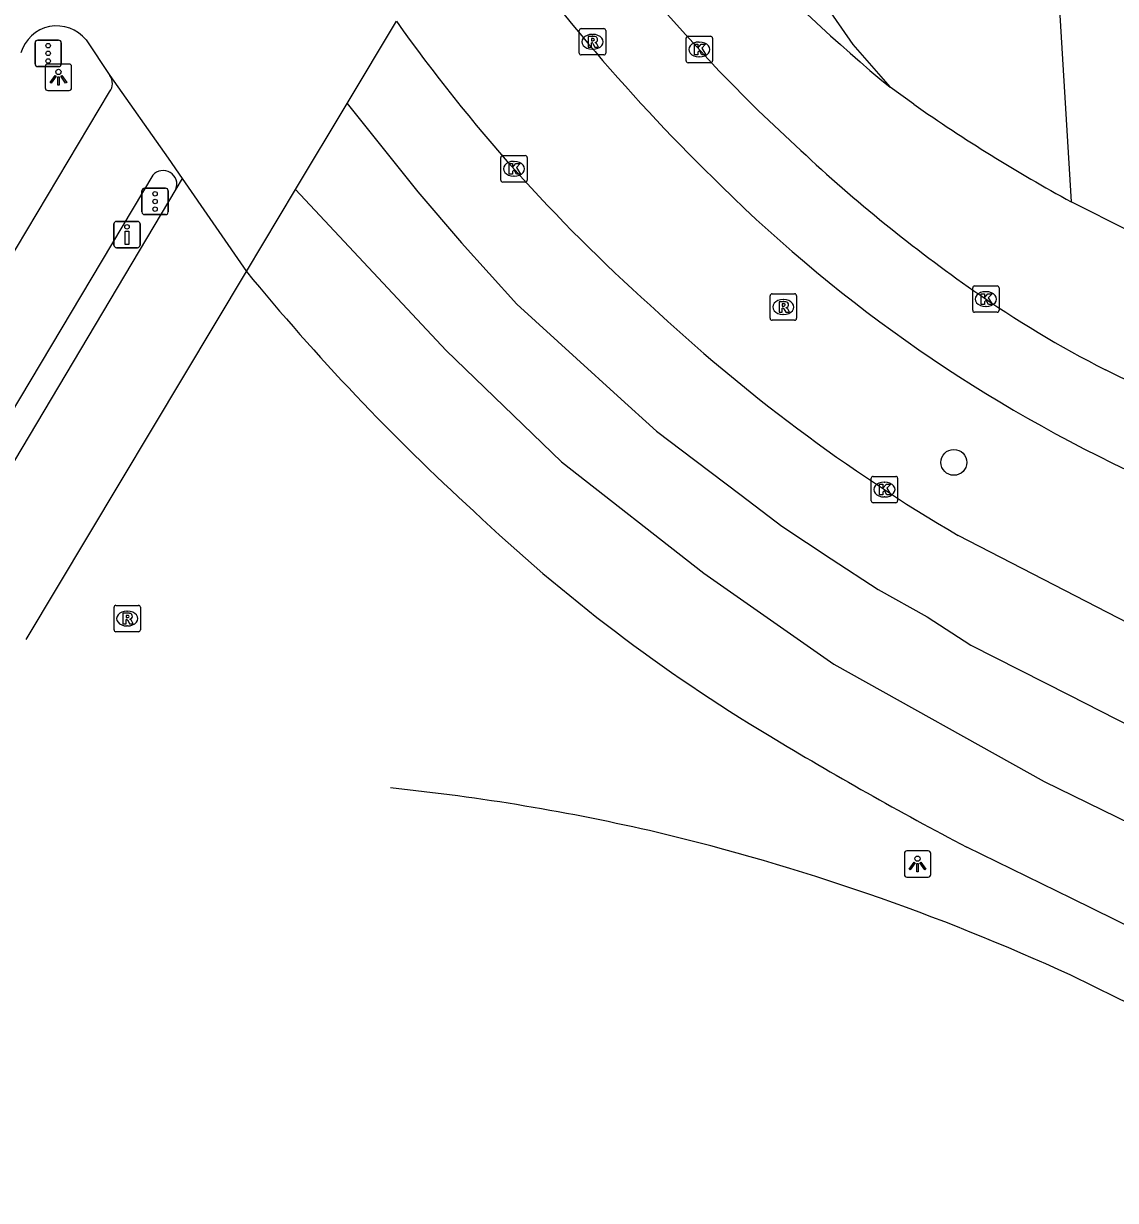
# Model space of a CAD drawing. Extents: x 160107 to 160928, y 382056 to 382918.
# Drawn here: x 160150.94 to 160192.25, y 382118.66 to 382163.2 of the extents above; entities that cross this region are included whole.
import ezdxf

# ---------------------------------------------------------------- set-up
doc = ezdxf.new("R2010")
doc.units = 0
for name, color, linetype in [('IMGEO_Boom', 7, 'Continuous'), ('IMGEO_Drukknoppaal', 7, 'Continuous'), ('IMGEO_Fietspad_open', 7, 'Continuous'), ('IMGEO_Groenvoorziening', 7, 'Continuous'), ('IMGEO_Kolk', 7, 'Continuous'), ('IMGEO_Lichtpunt', 7, 'Continuous'), ('IMGEO_Rijbaan_regionaal_gesloten', 7, 'Continuous'), ('IMGEO_Rioolput', 7, 'Continuous'), ('IMGEO_Verkeersregelinstallatiepaal', 7, 'Continuous'), ('IMGEO_Voetpad_open', 7, 'Continuous')]:
    doc.layers.add(name, color=color, linetype=linetype)

msp = doc.modelspace()

# ---------------------------------------------------------------- linework, layer by layer
at = {"layer": 'IMGEO_Boom'}
msp.add_circle((160186.137, 382146.595), 0.489, dxfattribs=at)
at = {"layer": 'IMGEO_Drukknoppaal'}
for p, q in [((160154.355, 382154.817), (160154.355, 382155.617)), ((160154.355, 382155.617), (160154.355, 382154.817)), ((160154.455, 382155.717), (160155.245, 382155.717)), ((160155.245, 382155.717), (160154.455, 382155.717)), ((160155.345, 382155.617), (160155.345, 382154.817)), ((160155.345, 382154.817), (160155.345, 382155.617)), ((160155.245, 382154.717), (160154.455, 382154.717)), ((160154.455, 382154.717), (160155.245, 382154.717))]:
    msp.add_line(p, q, dxfattribs=at)
msp.add_lwpolyline([(160154.925, 382155.342), (160154.925, 382154.842), (160154.775, 382154.842), (160154.775, 382155.342), (160154.925, 382155.342)], dxfattribs=at)
msp.add_circle((160154.85, 382155.507), 0.085, dxfattribs=at)
for centre, start, end in [((160154.455, 382155.617), 90, 180), ((160154.455, 382155.617), 90, 180), ((160155.245, 382155.617), 0, 90), ((160155.245, 382155.617), 360, 90), ((160154.455, 382154.817), 180, 270), ((160154.455, 382154.817), 180, 270), ((160155.245, 382154.817), 270, 0), ((160155.245, 382154.817), 270, 0)]:
    msp.add_arc(centre, 0.1, start, end, dxfattribs=at)
at = {"layer": 'IMGEO_Fietspad_open'}
for points in [[(160180.351, 382158.396), (160178.734, 382159.918), (160177.268, 382161.39), (160175.992, 382162.782), (160174.715, 382164.204), (160171.481, 382168.333)], [(160144.404, 382144.224), (160154.194, 382160.621)], [(160155.824, 382157.459), (160146.942, 382142.565)], [(160156.943, 382157.336), (160156.702, 382156.93)], [(160238.14, 382127.302), (160221.309, 382135.576), (160195.642, 382148.235), (160191.869, 382150.101)]]:
    msp.add_lwpolyline(points, dxfattribs=at)
for centre, radius, start, end in [((160228.158, 382209.599), 73.099, 215.00998, 225.9564), ((160153.777, 382160.933), 0.521, 323.1523, 34.9724), ((160220.679, 382201.439), 58.983, 226.86546, 235.05895), ((160156.22, 382157.123), 0.519, 338.1669, 139.6947), ((160216.684, 382196.904), 56, 225.3649, 245.2534), ((160210.075, 382186.037), 40.284, 234.8756, 243.1325)]:
    msp.add_arc(centre, radius, start, end, dxfattribs=at)
at = {"layer": 'IMGEO_Groenvoorziening'}
msp.add_lwpolyline([(160169.553, 382221.159), (160169.372, 382220.786), (160168.323, 382217.547), (160167.801, 382213.728), (160167.88, 382210.316), (160168.194, 382207.082), (160168.413, 382206.097), (160175.168, 382175.761), (160176.62, 382171.645), (160179.042, 382167.128), (160182.308, 382162.412), (160183.72, 382160.794)], dxfattribs=at)
at = {"layer": 'IMGEO_Kolk'}
for p, q in [((160176.004, 382161.796), (160176.004, 382162.648)), ((160176.079, 382162.722), (160176.931, 382162.722)), ((160177.005, 382162.648), (160177.005, 382161.796)), ((160176.492, 382162.502), (160176.517, 382162.502)), ((160176.931, 382161.722), (160176.079, 382161.722)), ((160176.515, 382161.942), (160176.49, 382161.942)), ((160168.992, 382157.28), (160168.992, 382158.132)), ((160169.067, 382158.206), (160169.919, 382158.206)), ((160169.993, 382158.132), (160169.993, 382157.28)), ((160169.48, 382157.986), (160169.505, 382157.986)), ((160169.919, 382157.206), (160169.067, 382157.206)), ((160169.503, 382157.426), (160169.478, 382157.426)), ((160186.848, 382152.35), (160186.848, 382153.202)), ((160186.923, 382153.276), (160187.775, 382153.276)), ((160187.849, 382153.202), (160187.849, 382152.35)), ((160187.336, 382153.056), (160187.361, 382153.056)), ((160187.359, 382152.496), (160187.334, 382152.496)), ((160187.775, 382152.276), (160186.923, 382152.276)), ((160183.083, 382146.065), (160183.935, 382146.065)), ((160183.008, 382145.139), (160183.008, 382145.991)), ((160183.496, 382145.845), (160183.521, 382145.845)), ((160184.009, 382145.991), (160184.009, 382145.139)), ((160183.519, 382145.285), (160183.494, 382145.285)), ((160183.935, 382145.065), (160183.083, 382145.065))]:
    msp.add_line(p, q, dxfattribs=at)
for points in [[(160176.004, 382161.796), (160176.004, 382162.648)], [(160176.079, 382162.722), (160176.931, 382162.722)], [(160177.005, 382162.648), (160177.005, 382161.796)], [(160176.325, 382162.422), (160176.448, 382162.422), (160176.448, 382162.271), (160176.578, 382162.422), (160176.742, 382162.422), (160176.596, 382162.271), (160176.749, 382162.022), (160176.597, 382162.022), (160176.512, 382162.186), (160176.448, 382162.119), (160176.448, 382162.022), (160176.325, 382162.022), (160176.325, 382162.422)], [(160176.931, 382161.722), (160176.079, 382161.722)], [(160168.992, 382157.28), (160168.992, 382158.132)], [(160169.067, 382158.206), (160169.919, 382158.206)], [(160169.993, 382158.132), (160169.993, 382157.28)], [(160169.313, 382157.906), (160169.436, 382157.906), (160169.436, 382157.755), (160169.566, 382157.906), (160169.73, 382157.906), (160169.584, 382157.755), (160169.737, 382157.506), (160169.585, 382157.506), (160169.5, 382157.67), (160169.436, 382157.603), (160169.436, 382157.506), (160169.313, 382157.506), (160169.313, 382157.906)], [(160169.919, 382157.206), (160169.067, 382157.206)], [(160186.848, 382152.35), (160186.848, 382153.202)], [(160186.923, 382153.276), (160187.775, 382153.276)], [(160187.849, 382153.202), (160187.849, 382152.35)], [(160187.169, 382152.976), (160187.292, 382152.976), (160187.292, 382152.825), (160187.422, 382152.976), (160187.586, 382152.976), (160187.44, 382152.825), (160187.593, 382152.576), (160187.441, 382152.576), (160187.356, 382152.74), (160187.292, 382152.673), (160187.292, 382152.576), (160187.169, 382152.576), (160187.169, 382152.976)], [(160187.775, 382152.276), (160186.923, 382152.276)], [(160183.083, 382146.065), (160183.935, 382146.065)], [(160183.008, 382145.139), (160183.008, 382145.991)], [(160183.329, 382145.765), (160183.452, 382145.765), (160183.452, 382145.614), (160183.582, 382145.765), (160183.746, 382145.765), (160183.6, 382145.614), (160183.753, 382145.365), (160183.601, 382145.365), (160183.516, 382145.529), (160183.452, 382145.462), (160183.452, 382145.365), (160183.329, 382145.365), (160183.329, 382145.765)], [(160184.009, 382145.991), (160184.009, 382145.139)], [(160183.935, 382145.065), (160183.083, 382145.065)]]:
    msp.add_lwpolyline(points, dxfattribs=at)
for centre, start, end in [((160176.081, 382162.646), 91.552, 178.448), ((160176.081, 382162.646), 91.552, 178.448), ((160176.929, 382162.646), 1.552, 88.448), ((160176.929, 382162.646), 1.552, 88.448), ((160176.081, 382161.798), 181.552, 268.448), ((160176.081, 382161.798), 181.552, 268.448), ((160176.929, 382161.798), 271.552, 358.448), ((160176.929, 382161.798), 271.552, 358.448), ((160169.069, 382158.13), 91.552, 178.448), ((160169.069, 382158.13), 91.552, 178.448), ((160169.917, 382158.13), 1.552, 88.448), ((160169.917, 382158.13), 1.552, 88.448), ((160169.069, 382157.282), 181.552, 268.448), ((160169.069, 382157.282), 181.552, 268.448), ((160169.917, 382157.282), 271.552, 358.448), ((160169.917, 382157.282), 271.552, 358.448), ((160186.925, 382153.2), 91.552, 178.448), ((160186.925, 382153.2), 91.552, 178.448), ((160187.773, 382153.2), 1.552, 88.448), ((160187.773, 382153.2), 1.552, 88.448), ((160186.925, 382152.352), 181.552, 268.448), ((160186.925, 382152.352), 181.552, 268.448), ((160187.773, 382152.352), 271.552, 358.448), ((160187.773, 382152.352), 271.552, 358.448), ((160183.085, 382145.989), 91.552, 178.448), ((160183.085, 382145.989), 91.552, 178.448), ((160183.933, 382145.989), 1.552, 88.448), ((160183.933, 382145.989), 1.552, 88.448), ((160183.085, 382145.141), 181.552, 268.448), ((160183.085, 382145.141), 181.552, 268.448), ((160183.933, 382145.141), 271.552, 358.448), ((160183.933, 382145.141), 271.552, 358.448)]:
    msp.add_arc(centre, 0.0765, start, end, dxfattribs=at)
for centre, major_axis, ratio, start_param, end_param in [((160176.491, 382162.222), (-0.387, 0.002), 0.722429, 4.712389, 7.853982), ((160176.516, 382162.222), (-0.39, 0.002), 0.717154, 1.570796, 4.712389), ((160169.479, 382157.706), (-0.387, 0.002), 0.722429, 4.712389, 7.853982), ((160169.504, 382157.706), (-0.39, 0.002), 0.717154, 1.570796, 4.712389), ((160187.335, 382152.776), (-0.387, 0.002), 0.722429, 4.712389, 7.853982), ((160187.36, 382152.776), (-0.39, 0.002), 0.717154, 1.570796, 4.712389), ((160183.495, 382145.565), (-0.387, 0.002), 0.722429, 4.712389, 7.853982), ((160183.52, 382145.565), (-0.39, 0.002), 0.717154, 1.570796, 4.712389)]:
    msp.add_ellipse(centre, major_axis=major_axis, ratio=ratio, start_param=start_param, end_param=end_param, dxfattribs=at)
at = {"layer": 'IMGEO_Lichtpunt'}
for p, q in [((160152.659, 382161.669), (160151.851, 382161.669)), ((160152.659, 382161.669), (160151.851, 382161.669)), ((160151.757, 382161.574), (160151.757, 382160.767)), ((160151.757, 382161.574), (160151.757, 382160.767)), ((160152.753, 382160.767), (160152.753, 382161.574)), ((160152.753, 382160.767), (160152.753, 382161.574)), ((160151.851, 382160.673), (160152.659, 382160.673)), ((160151.851, 382160.673), (160152.659, 382160.673)), ((160184.263, 382131.798), (160184.263, 382130.991)), ((160184.263, 382131.798), (160184.263, 382130.991)), ((160185.165, 382131.893), (160184.357, 382131.893)), ((160185.165, 382131.893), (160184.357, 382131.893)), ((160185.259, 382130.991), (160185.259, 382131.798)), ((160185.259, 382130.991), (160185.259, 382131.798)), ((160184.357, 382130.897), (160185.165, 382130.897)), ((160184.357, 382130.897), (160185.165, 382130.897))]:
    msp.add_line(p, q, dxfattribs=at)
for points in [[(160152.131, 382161.238), (160152.17, 382161.21), (160151.982, 382160.948), (160151.944, 382160.975), (160152.131, 382161.238)], [(160152.233, 382161.19), (160152.28, 382161.19), (160152.28, 382160.868), (160152.233, 382160.868), (160152.233, 382161.19)], [(160152.343, 382161.21), (160152.381, 382161.237), (160152.568, 382160.975), (160152.529, 382160.947), (160152.343, 382161.21)], [(160184.637, 382131.462), (160184.676, 382131.434), (160184.488, 382131.172), (160184.45, 382131.199), (160184.637, 382131.462)], [(160184.739, 382131.414), (160184.786, 382131.414), (160184.786, 382131.092), (160184.739, 382131.092), (160184.739, 382131.414)], [(160184.849, 382131.434), (160184.887, 382131.461), (160185.074, 382131.199), (160185.035, 382131.171), (160184.849, 382131.434)]]:
    msp.add_lwpolyline(points, dxfattribs=at)
for centre in [(160152.256, 382161.372), (160184.762, 382131.596)]:
    msp.add_circle(centre, 0.0994, dxfattribs=at)
for centre, start, end in [((160151.851, 382161.574), 90, 180), ((160151.851, 382161.574), 90, 180), ((160152.659, 382161.574), 0, 90), ((160152.659, 382161.574), 0, 90), ((160151.851, 382160.767), 180, 270), ((160151.851, 382160.767), 180, 270), ((160152.659, 382160.767), 270, 0), ((160152.659, 382160.767), 270, 360), ((160184.357, 382131.798), 90, 180), ((160184.357, 382131.798), 90, 180), ((160185.165, 382131.798), 0, 90), ((160185.165, 382131.798), 0, 90), ((160184.357, 382130.991), 180, 270), ((160184.357, 382130.991), 180, 270), ((160185.165, 382130.991), 270, 0), ((160185.165, 382130.991), 270, 360)]:
    msp.add_arc(centre, 0.0946, start, end, dxfattribs=at)
at = {"layer": 'IMGEO_Rijbaan_regionaal_gesloten'}
for points in [[(160163.175, 382160.176), (160165.044, 382163.293)], [(160153.302, 382162.588), (160154.204, 382161.232)], [(160154.204, 382161.232), (160156.41, 382158.109), (160156.943, 382157.336)], [(160161.221, 382156.917), (160163.175, 382160.176)], [(160163.175, 382160.176), (160165.855, 382156.84), (160167.505, 382154.904), (160169.6, 382152.577), (160171.855, 382150.529), (160173.41, 382149.118), (160174.883, 382147.781), (160176.334, 382146.68), (160178.091, 382145.348), (160179.626, 382144.183), (160181.499, 382142.95), (160183.271, 382141.784), (160185.122, 382140.747), (160186.781, 382139.682), (160190.485, 382137.796), (160195.873, 382135.052), (160199.56, 382133.296), (160205.122, 382130.482), (160208.797, 382128.622), (160214.287, 382125.983), (160217.899, 382124.163), (160221.681, 382122.338), (160227.497, 382119.534), (160230.946, 382117.799)], [(160156.943, 382157.336), (160159.366, 382153.823)], [(160159.366, 382153.823), (160161.221, 382156.917)], [(160161.221, 382156.917), (160166.922, 382150.828), (160171.292, 382146.612), (160176.677, 382142.396), (160181.593, 382138.961), (160189.553, 382134.512), (160192.831, 382132.912), (160196.108, 382131.311), (160203.209, 382127.72), (160253.387, 382103.128), (160266.927, 382096.532), (160280.466, 382089.935), (160289.987, 382085.485), (160299.508, 382081.035), (160308.912, 382076.819), (160318.315, 382072.603), (160326.015, 382069.145)], [(160221.422, 382126.274), (160198.828, 382137.367), (160186.295, 382143.828)], [(160194.625, 382128.107), (160190.605, 382130.084), (160186.624, 382132.03)], [(160193.477, 382125.758), (160192.306, 382126.33), (160190.559, 382127.184)]]:
    msp.add_lwpolyline(points, dxfattribs=at)
for centre, radius, start, end in [((160152.199, 382161.696), 1.418, 38.9632, 163.5851), ((160217.407, 382200.408), 64.183, 215.32887, 228.21632), ((160226.625, 382208.972), 86.978, 219.34997, 227.59955), ((160219.839, 382200.801), 66.114, 226.87153, 239.51148), ((160212.315, 382191.495), 64.435, 226.51718, 239.01602), ((160255.23, 382262.224), 147.164, 238.86795, 242.21309), ((160156.659, 382054.276), 80.411, 76.86834, 84.173), ((160155.266, 382050.346), 84.556, 65.32971, 76.55357)]:
    msp.add_arc(centre, radius, start, end, dxfattribs=at)
at = {"layer": 'IMGEO_Rioolput'}
for p, q in [((160172.037, 382163.014), (160172.889, 382163.014)), ((160171.962, 382162.088), (160171.962, 382162.94)), ((160172.45, 382162.794), (160172.475, 382162.794)), ((160172.963, 382162.94), (160172.963, 382162.088)), ((160172.473, 382162.234), (160172.448, 382162.234)), ((160172.889, 382162.014), (160172.037, 382162.014)), ((160179.184, 382152.048), (160179.184, 382152.9)), ((160179.259, 382152.974), (160180.111, 382152.974)), ((160179.672, 382152.754), (160179.697, 382152.754)), ((160180.185, 382152.9), (160180.185, 382152.048)), ((160180.111, 382151.974), (160179.259, 382151.974)), ((160179.695, 382152.194), (160179.67, 382152.194)), ((160154.434, 382141.184), (160155.286, 382141.184)), ((160154.359, 382140.258), (160154.359, 382141.11)), ((160154.847, 382140.964), (160154.872, 382140.964)), ((160155.36, 382141.11), (160155.36, 382140.258)), ((160154.87, 382140.404), (160154.845, 382140.404)), ((160155.286, 382140.184), (160154.434, 382140.184))]:
    msp.add_line(p, q, dxfattribs=at)
for points in [[(160172.037, 382163.014), (160172.889, 382163.014)], [(160171.962, 382162.088), (160171.962, 382162.94)], [(160172.551, 382162.712), (160172.299, 382162.714), (160172.299, 382162.314)], [(160172.477, 382162.633), (160172.423, 382162.633), (160172.423, 382162.552)], [(160172.423, 382162.552), (160172.475, 382162.552)], [(160172.963, 382162.94), (160172.963, 382162.088)], [(160172.299, 382162.314), (160172.423, 382162.314), (160172.423, 382162.476), (160172.434, 382162.476)], [(160172.481, 382162.447), (160172.552, 382162.314), (160172.692, 382162.314), (160172.627, 382162.44)], [(160172.889, 382162.014), (160172.037, 382162.014)], [(160179.184, 382152.048), (160179.184, 382152.9)], [(160179.259, 382152.974), (160180.111, 382152.974)], [(160180.185, 382152.9), (160180.185, 382152.048)], [(160179.773, 382152.672), (160179.521, 382152.674), (160179.521, 382152.274)], [(160179.521, 382152.274), (160179.645, 382152.274), (160179.645, 382152.436), (160179.656, 382152.436)], [(160179.699, 382152.593), (160179.645, 382152.593), (160179.645, 382152.512)], [(160179.645, 382152.512), (160179.697, 382152.512)], [(160179.703, 382152.407), (160179.774, 382152.274), (160179.914, 382152.274), (160179.849, 382152.4)], [(160180.111, 382151.974), (160179.259, 382151.974)], [(160154.434, 382141.184), (160155.286, 382141.184)], [(160154.359, 382140.258), (160154.359, 382141.11)], [(160154.948, 382140.882), (160154.696, 382140.884), (160154.696, 382140.484)], [(160154.874, 382140.803), (160154.82, 382140.803), (160154.82, 382140.722)], [(160154.82, 382140.722), (160154.872, 382140.722)], [(160155.36, 382141.11), (160155.36, 382140.258)], [(160154.696, 382140.484), (160154.82, 382140.484), (160154.82, 382140.646), (160154.831, 382140.646)], [(160154.878, 382140.617), (160154.949, 382140.484), (160155.089, 382140.484), (160155.024, 382140.61)], [(160155.286, 382140.184), (160154.434, 382140.184)]]:
    msp.add_lwpolyline(points, dxfattribs=at)
for centre, radius, start, end in [((160172.039, 382162.938), 0.0765, 91.552, 178.448), ((160172.039, 382162.938), 0.0765, 91.552, 178.448), ((160172.887, 382162.938), 0.0765, 1.552, 88.448), ((160172.887, 382162.938), 0.0765, 1.552, 88.448), ((160172.459, 382162.741), 0.19, 274.7715, 282.9687), ((160172.483, 382162.537), 0.0964, 77.0061, 93.1865), ((160172.497, 382162.594), 0.0378, 276.6634, 79.6772), ((160172.55, 382162.602), 0.109, 350.3612, 89.416), ((160172.548, 382162.602), 0.112, 277.5842, 350.9817), ((160172.039, 382162.09), 0.0765, 181.552, 268.448), ((160172.039, 382162.09), 0.0765, 181.552, 268.448), ((160172.433, 382162.423), 0.0533, 26.0293, 88.6989), ((160172.532, 382162.387), 0.108, 29.5134, 73.7905), ((160172.887, 382162.09), 0.0765, 271.552, 358.448), ((160172.887, 382162.09), 0.0765, 271.552, 358.448), ((160179.261, 382152.898), 0.0765, 91.552, 178.448), ((160179.261, 382152.898), 0.0765, 91.552, 178.448), ((160180.109, 382152.898), 0.0765, 1.552, 88.448), ((160180.109, 382152.898), 0.0765, 1.552, 88.448), ((160179.655, 382152.383), 0.0533, 26.0293, 88.6989), ((160179.681, 382152.701), 0.19, 274.7715, 282.9687), ((160179.705, 382152.497), 0.0964, 77.0061, 93.1865), ((160179.719, 382152.554), 0.0378, 276.6634, 79.6772), ((160179.772, 382152.562), 0.109, 350.3612, 89.416), ((160179.77, 382152.562), 0.112, 277.5842, 350.9817), ((160179.754, 382152.347), 0.108, 29.5134, 73.7905), ((160179.261, 382152.05), 0.0765, 181.552, 268.448), ((160179.261, 382152.05), 0.0765, 181.552, 268.448), ((160180.109, 382152.05), 0.0765, 271.552, 358.448), ((160180.109, 382152.05), 0.0765, 271.552, 358.448), ((160154.436, 382141.108), 0.0765, 91.552, 178.448), ((160154.436, 382141.108), 0.0765, 91.552, 178.448), ((160155.284, 382141.108), 0.0765, 1.552, 88.448), ((160155.284, 382141.108), 0.0765, 1.552, 88.448), ((160154.856, 382140.911), 0.19, 274.7715, 282.9687), ((160154.88, 382140.707), 0.0964, 77.0061, 93.1865), ((160154.894, 382140.764), 0.0378, 276.6634, 79.6772), ((160154.947, 382140.772), 0.109, 350.3612, 89.416), ((160154.945, 382140.772), 0.112, 277.5842, 350.9817), ((160154.436, 382140.26), 0.0765, 181.552, 268.448), ((160154.436, 382140.26), 0.0765, 181.552, 268.448), ((160154.83, 382140.593), 0.0533, 26.0293, 88.6989), ((160154.929, 382140.557), 0.108, 29.5134, 73.7905), ((160155.284, 382140.26), 0.0765, 271.552, 358.448), ((160155.284, 382140.26), 0.0765, 271.552, 358.448)]:
    msp.add_arc(centre, radius, start, end, dxfattribs=at)
for centre, major_axis, ratio, start_param, end_param in [((160172.449, 382162.514), (-0.387, 0.002), 0.722429, 4.712389, 7.853982), ((160172.474, 382162.514), (-0.39, 0.002), 0.717154, 1.570796, 4.712389), ((160179.671, 382152.474), (-0.387, 0.002), 0.722429, 4.712389, 7.853982), ((160179.696, 382152.474), (-0.39, 0.002), 0.717154, 1.570796, 4.712389), ((160154.846, 382140.684), (-0.387, 0.002), 0.722429, 4.712389, 7.853982), ((160154.871, 382140.684), (-0.39, 0.002), 0.717154, 1.570796, 4.712389)]:
    msp.add_ellipse(centre, major_axis=major_axis, ratio=ratio, start_param=start_param, end_param=end_param, dxfattribs=at)
at = {"layer": 'IMGEO_Verkeersregelinstallatiepaal'}
for p, q in [((160151.473, 382162.575), (160152.263, 382162.575)), ((160152.263, 382162.575), (160151.473, 382162.575)), ((160151.373, 382161.675), (160151.373, 382162.475)), ((160151.373, 382162.475), (160151.373, 382161.675)), ((160152.363, 382162.475), (160152.363, 382161.675)), ((160152.363, 382161.675), (160152.363, 382162.475)), ((160152.263, 382161.575), (160151.473, 382161.575)), ((160151.473, 382161.575), (160152.263, 382161.575)), ((160155.418, 382156.071), (160155.418, 382156.871)), ((160155.418, 382156.871), (160155.418, 382156.071)), ((160155.518, 382156.971), (160156.308, 382156.971)), ((160156.308, 382156.971), (160155.518, 382156.971)), ((160156.408, 382156.871), (160156.408, 382156.071)), ((160156.408, 382156.071), (160156.408, 382156.871)), ((160156.308, 382155.971), (160155.518, 382155.971)), ((160155.518, 382155.971), (160156.308, 382155.971))]:
    msp.add_line(p, q, dxfattribs=at)
for centre in [(160151.868, 382162.365), (160151.868, 382162.075), (160151.868, 382161.785), (160155.913, 382156.761), (160155.913, 382156.471), (160155.913, 382156.181)]:
    msp.add_circle(centre, 0.085, dxfattribs=at)
for centre, start, end in [((160151.473, 382162.475), 90, 180), ((160151.473, 382162.475), 90, 180), ((160152.263, 382162.475), 0, 90), ((160152.263, 382162.475), 360, 90), ((160151.473, 382161.675), 180, 270), ((160151.473, 382161.675), 180, 270), ((160152.263, 382161.675), 270, 0), ((160152.263, 382161.675), 270, 0), ((160155.518, 382156.871), 90, 180), ((160155.518, 382156.871), 90, 180), ((160156.308, 382156.871), 0, 90), ((160156.308, 382156.871), 360, 90), ((160155.518, 382156.071), 180, 270), ((160155.518, 382156.071), 180, 270), ((160156.308, 382156.071), 270, 0), ((160156.308, 382156.071), 270, 0)]:
    msp.add_arc(centre, 0.1, start, end, dxfattribs=at)
at = {"layer": 'IMGEO_Voetpad_open'}
for points in [[(160189.409, 382175.582), (160190.575, 382156.456)], [(160184.617, 382160.153), (160183.72, 382160.794)], [(160156.702, 382156.93), (160147.802, 382142.003)], [(160192.787, 382155.341), (160190.575, 382156.456)], [(160151.033, 382139.892), (160159.366, 382153.823)]]:
    msp.add_lwpolyline(points, dxfattribs=at)
for centre, radius, start, end in [((160222.344, 382207.729), 60.784, 215.63072, 230.54858), ((160220.511, 382211.35), 62.526, 234.96564, 241.39431)]:
    msp.add_arc(centre, radius, start, end, dxfattribs=at)

doc.saveas('drawing.dxf')
